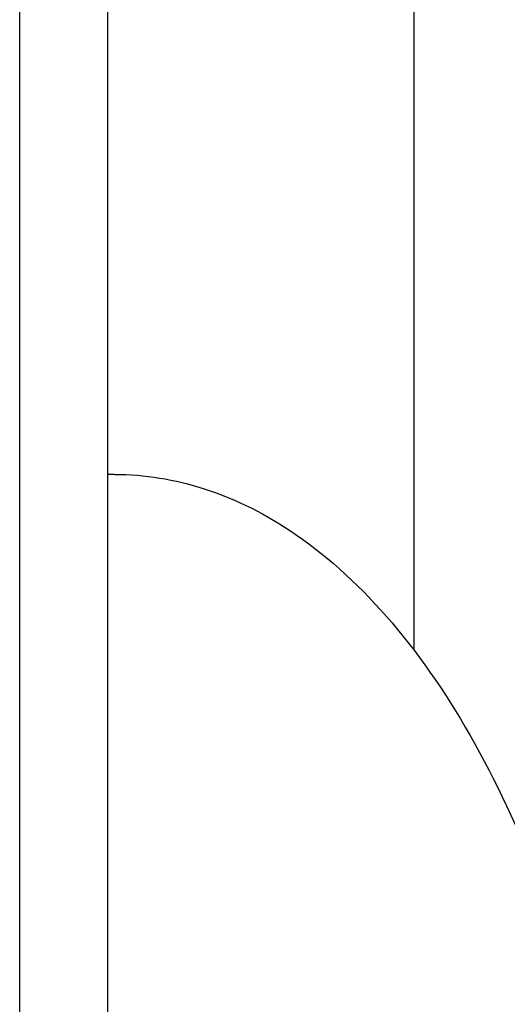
# Model space of a CAD drawing. Header units: inches. Extents: x 18 to 846, y -67 to 561.
# Tile 649 of 656: x 537 to 546, y 484 to 502. Entities that reach past the tile are written whole.
import ezdxf

# ---------------------------------------------------------------- set-up
doc = ezdxf.new("R2010")
doc.units = ezdxf.units.IN
doc.header["$LTSCALE"] = 24
doc.header["$MEASUREMENT"] = 0
doc.layers.add('Visible (ANSI)', color=7, linetype='Continuous', lineweight=30)

msp = doc.modelspace()

# ---------------------------------------------------------------- linework, layer by layer
at = {"layer": 'Visible (ANSI)'}
for p, q in [((537.05343, 445.50673), (537.05343, 542.74966)), ((538.67843, 536.56923), (538.67843, 445.50673)), ((544.33843, 510.92673), (544.33843, 490.50945)), ((538.80343, 493.75673), (538.67843, 493.75673))]:
    msp.add_line(p, q, dxfattribs=at)
msp.add_open_spline([(538.80343, 493.75673), (539.36243, 493.75673), (539.92104, 493.66667), (541.05069, 493.30273), (541.61913, 493.01577), (542.78899, 492.20954), (543.38192, 491.66088), (544.48653, 490.36271), (544.99844, 489.61292), (545.9311, 487.94133), (546.35179, 487.01943), (546.77324, 485.88897), (546.82417, 485.74828), (546.87408, 485.60627)], degree=3, knots=[0, 0, 0, 0, 0.159713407, 0.159713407, 0.331843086, 0.331843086, 0.531261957, 0.531261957, 0.730680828, 0.730680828, 0.930099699, 0.930099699, 0.958133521, 0.958133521, 0.958133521, 0.958133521], dxfattribs=at)

doc.saveas('drawing.dxf')
